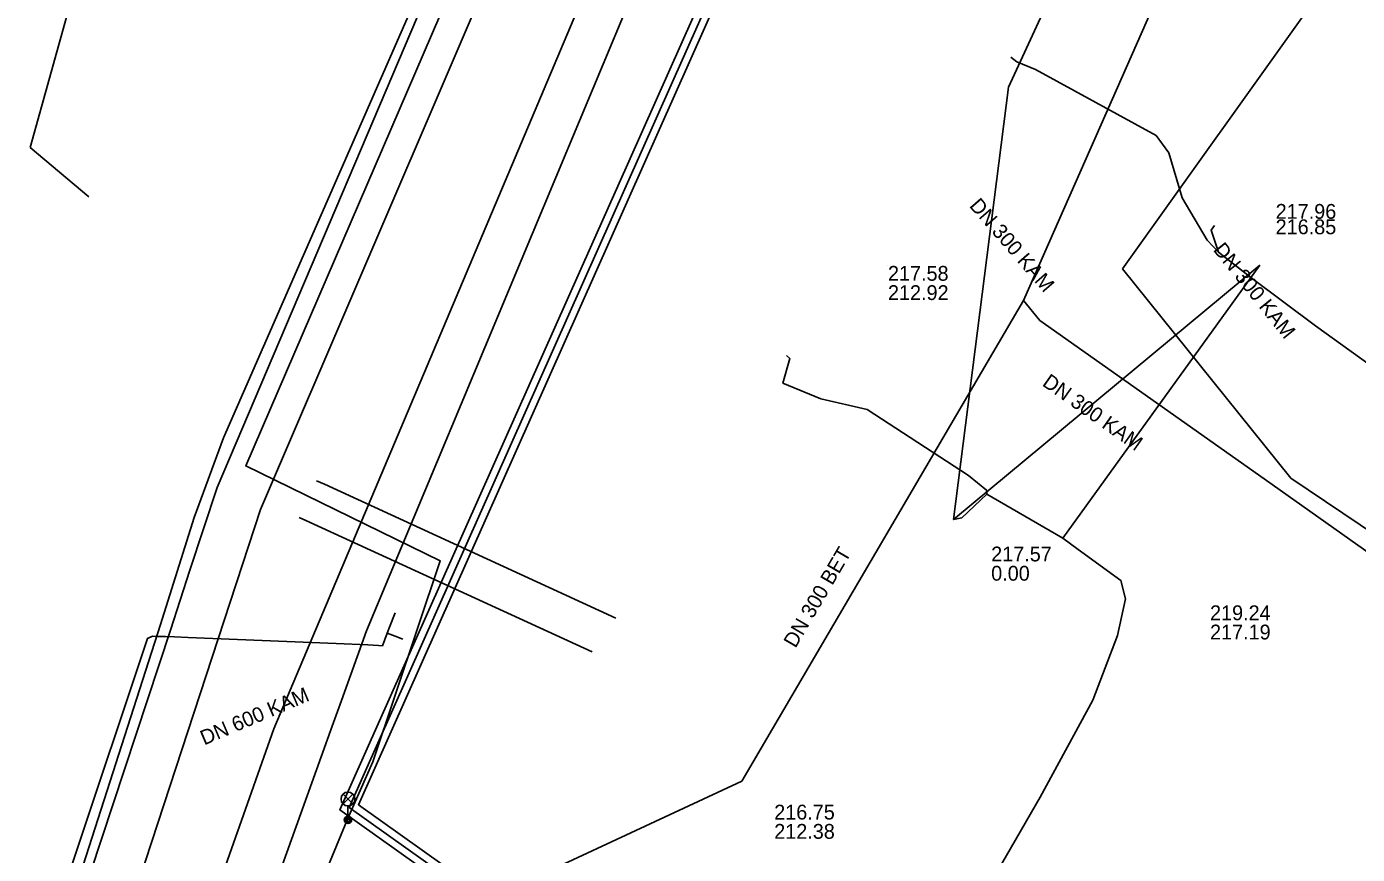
# Model space of a CAD drawing. Extents: x -595540 to -593988, y -1160850 to -1159202.
# Drawn here: x -595279.6 to -595207.8, y -1159518.6 to -1159473.9 of the extents above; entities that cross this region are included whole.
import ezdxf

# ---------------------------------------------------------------- set-up
doc = ezdxf.new("R2010")
doc.units = 0
for name, color, linetype in [('BVK-VODOVOD_trasa sítě', 7, 'Continuous'), ('BVK-VODOVOD_trasa zrušené sítě', 7, 'Continuous'), ('CETIN_kabel nadzemní', 7, 'Continuous'), ('CETIN_kabel podzemní', 7, 'Continuous'), ('DESTOVA-AREAL_popisy', 7, 'Continuous'), ('DESTOVA-AREAL_trasa sítě', 7, 'Continuous'), ('DSP-JEDNOTNA-BVK_trasa sítě', 7, 'Continuous'), ('INNOGY-NTL_trasa sítě', 7, 'Continuous'), ('INNOGY-STL_trasa sítě', 7, 'Continuous'), ('JEDNOTNA-AREAL_popisy', 7, 'Continuous'), ('JEDNOTNA-AREAL_trasa sítě', 7, 'Continuous'), ('JEDNOTNA-NEPR_popisy', 7, 'Continuous'), ('JEDNOTNA_trasa neprovozované sítě', 7, 'Continuous'), ('QUANTCOM_kabel', 7, 'Continuous'), ('SPLASKOVA-AREAL_ popisy', 7, 'Continuous'), ('SPLASKOVA-AREAL_trasa sítě', 7, 'Continuous'), ('TEPLARNY-HORKOVODY_trasa sítě', 7, 'Continuous'), ('TEPLARNY-HORKOVODY_trasa sítě obvodem', 7, 'Continuous'), ('TSB_kabel VO', 7, 'Continuous'), ('TSB_lampy VO', 7, 'Continuous')]:
    doc.layers.add(name, color=color, linetype=linetype)

msp = doc.modelspace()

# ---------------------------------------------------------------- linework, layer by layer
at = {"layer": 'BVK-VODOVOD_trasa sítě'}
for points in [[(-595263.97, -1159498.41), (-595263.55, -1159498.58), (-595247.821, -1159505.815)], [(-595264.915, -1159500.391), (-595264.551, -1159500.559), (-595249.088, -1159507.632)]]:
    msp.add_lwpolyline(points, dxfattribs=at)
at = {"layer": 'BVK-VODOVOD_trasa zrušené sítě'}
for points in [[(-595278.7, -1159546.99), (-595266.275, -1159511.799), (-595233.023, -1159433.062), (-595232.101, -1159430.879), (-595229.94, -1159426.6)], [(-595277.455, -1159551.685), (-595277.406, -1159551.446), (-595276.875, -1159549.966), (-595272.481, -1159537.723), (-595271.657, -1159535.426), (-595263.124, -1159511.648), (-595262.626, -1159510.262), (-595261.28, -1159506.51), (-595234.452, -1159442.248), (-595234.18, -1159441.666), (-595227.09, -1159426.77)]]:
    msp.add_lwpolyline(points, dxfattribs=at)
at = {"layer": 'CETIN_kabel nadzemní'}
for points in [[(-595229.59, -1159500.49), (-595226.62, -1159477.15), (-595218.06, -1159458.58), (-595209.18, -1159439.45), (-595200.84, -1159420.79), (-595192.3, -1159401.49), (-595183.51, -1159381.8), (-595158.09, -1159397.27), (-595134.62, -1159413.9), (-595114.268, -1159429.247), (-595095.08, -1159449.04)], [(-595229.59, -1159500.49), (-595213.04, -1159486.77)]]:
    msp.add_lwpolyline(points, dxfattribs=at)
at = {"layer": 'CETIN_kabel podzemní'}
for points in [[(-595155.78, -1159298.15), (-595166.82, -1159308.94), (-595173.25, -1159315.79), (-595184.04, -1159328.72), (-595193.73, -1159341.33), (-595203.76, -1159355.82), (-595213.23, -1159371.74), (-595221.33, -1159387.18), (-595228.28, -1159402.52), (-595233.27, -1159414.4), (-595235.48, -1159419.98), (-595247.37, -1159446.74), (-595259.4, -1159474.19), (-595269, -1159496.09), (-595270.58, -1159500.39), (-595272.4, -1159506.16), (-595279.79, -1159529.17), (-595281.27, -1159532.63), (-595282.54, -1159534.57)], [(-595278.66, -1159527.07), (-595271.86, -1159506.47), (-595270.81, -1159503.24), (-595269.35, -1159498.76), (-595255.51, -1159466.22)], [(-595223.69, -1159501.5), (-595213.04, -1159486.77)], [(-595227.79, -1159499.13), (-595227.8, -1159498.91), (-595228.77, -1159498.12), (-595234.24, -1159494.55), (-595236.75, -1159493.98), (-595238.8, -1159493.13), (-595238.42, -1159491.81), (-595238.61, -1159491.65)], [(-595227.79, -1159499.13), (-595229.13, -1159500.4), (-595229.59, -1159500.49)], [(-595223.69, -1159501.5), (-595227.79, -1159499.13)], [(-595222.85, -1159502.11), (-595223.69, -1159501.5)], [(-595241.83, -1159551.74), (-595241.09, -1159551.19), (-595240.48, -1159550.31), (-595236.87, -1159545.55), (-595230.4, -1159536.35), (-595229.41, -1159536.15), (-595226.55, -1159535.89), (-595225.12, -1159536.07), (-595224.24, -1159536.38), (-595230.43, -1159530.57), (-595230.57, -1159526.68), (-595230.25, -1159525.07), (-595228.54, -1159521.78), (-595224.9, -1159515.49), (-595222.06, -1159510.25), (-595220.74, -1159506.75), (-595220.3, -1159504.77), (-595220.55, -1159503.78), (-595222.85, -1159502.11)]]:
    msp.add_lwpolyline(points, dxfattribs=at)
at = {"layer": 'DESTOVA-AREAL_popisy'}
msp.add_line((-595212.195, -1159485.097), (-595212.195, -1159485.097), dxfattribs=at)
at = {"layer": 'DESTOVA-AREAL_trasa sítě'}
for p, q in [((-595220.47, -1159486.96), (-595195.84, -1159452.48)), ((-595211.38, -1159498.26), (-595220.47, -1159486.96))]:
    msp.add_line(p, q, dxfattribs=at)
msp.add_lwpolyline([(-595148.06, -1159496.15), (-595169.26, -1159526.6), (-595211.38, -1159498.26)], dxfattribs=at)
at = {"layer": 'DSP-JEDNOTNA-BVK_trasa sítě'}
for p, q in [((-595279.44, -1159480.42), (-595274.148, -1159461.439)), ((-595276.27, -1159483.08), (-595279.44, -1159480.42))]:
    msp.add_line(p, q, dxfattribs=at)
at = {"layer": 'INNOGY-NTL_trasa sítě'}
msp.add_lwpolyline([(-594987.221, -1159204.13), (-594989.2, -1159205.76), (-594996.49, -1159210.35), (-595018.77, -1159224.5), (-595060.68, -1159245.41), (-595122.55, -1159275.55), (-595137.96, -1159286.83), (-595138.69, -1159287.36), (-595138.84, -1159287.49), (-595142.73, -1159290.94), (-595154.76, -1159301.33), (-595186.68, -1159336.57), (-595208.92, -1159370.06), (-595227.04, -1159406.36), (-595234.61, -1159424.4), (-595267.01, -1159499.96), (-595278.75, -1159535.85), (-595286.67, -1159542.35)], dxfattribs=at)
at = {"layer": 'INNOGY-STL_trasa sítě'}
for points in [[(-595259.74, -1159505.54), (-595260.032, -1159506.304), (-595260.16, -1159506.64), (-595260.42, -1159507.31), (-595260.63, -1159507.299), (-595261.2, -1159507.27), (-595262.924, -1159507.197), (-595270.905, -1159506.861), (-595271.64, -1159506.83), (-595272.134, -1159506.818), (-595272.603, -1159506.806), (-595272.83, -1159506.8), (-595273.11, -1159506.92), (-595277.06, -1159518.78), (-595280.72, -1159529.95), (-595281.828, -1159533.267), (-595283.088, -1159537.037), (-595283.78, -1159539.11), (-595284.67, -1159541.81), (-595285.23, -1159543.54), (-595285.48, -1159543.46), (-595285.63, -1159543.41)], [(-595260.16, -1159506.64), (-595259.74, -1159506.8)], [(-595259.74, -1159506.8), (-595259.32, -1159506.96)]]:
    msp.add_lwpolyline(points, dxfattribs=at)
at = {"layer": 'JEDNOTNA-AREAL_popisy'}
msp.add_line((-595233.125, -1159486.809), (-595233.125, -1159486.809), dxfattribs=at)
at = {"layer": 'JEDNOTNA-AREAL_trasa sítě'}
for p, q in [((-595208.41, -1159449.21), (-595225.8, -1159488.67)), ((-595225.8, -1159488.67), (-595241.01, -1159514.63))]:
    msp.add_line(p, q, dxfattribs=at)
at = {"layer": 'JEDNOTNA-NEPR_popisy'}
msp.add_line((-595239.267, -1159515.892), (-595239.267, -1159515.892), dxfattribs=at)
at = {"layer": 'JEDNOTNA_trasa neprovozované sítě'}
msp.add_line((-595241.01, -1159514.63), (-595261.345, -1159524.062), dxfattribs=at)
at = {"layer": 'QUANTCOM_kabel'}
for points in [[(-595155.78, -1159298.15), (-595166.82, -1159308.94), (-595173.25, -1159315.79), (-595184.04, -1159328.72), (-595193.73, -1159341.33), (-595203.76, -1159355.82), (-595213.23, -1159371.74), (-595221.33, -1159387.18), (-595228.28, -1159402.52), (-595233.27, -1159414.4), (-595235.48, -1159419.98), (-595247.37, -1159446.74), (-595259.4, -1159474.19), (-595269, -1159496.09), (-595270.58, -1159500.39), (-595272.4, -1159506.16), (-595279.79, -1159529.17), (-595281.27, -1159532.63), (-595282.54, -1159534.57)], [(-595215.28, -1159486.07), (-595215.89, -1159485.41), (-595217.25, -1159483.13), (-595217.97, -1159480.71), (-595218.65, -1159479.76), (-595225.16, -1159476.21), (-595226.16, -1159475.79), (-595226.49, -1159475.53)], [(-595215.28, -1159486.07), (-595215.679, -1159484.874), (-595215.49, -1159484.63)], [(-595200.42, -1159496.97), (-595210.04, -1159490.05), (-595213.54, -1159487.43), (-595215.28, -1159486.07)]]:
    msp.add_lwpolyline(points, dxfattribs=at)
at = {"layer": 'SPLASKOVA-AREAL_ popisy'}
for p, q in [((-595227.553, -1159501.958), (-595227.553, -1159501.958)), ((-595215.737, -1159505.132), (-595215.737, -1159505.132))]:
    msp.add_line(p, q, dxfattribs=at)
at = {"layer": 'SPLASKOVA-AREAL_trasa sítě'}
for p, q in [((-595224.93, -1159489.76), (-595225.8, -1159488.67)), ((-595212.82, -1159498.3), (-595224.93, -1159489.76)), ((-595189.071, -1159515.138), (-595212.82, -1159498.3))]:
    msp.add_line(p, q, dxfattribs=at)
at = {"layer": 'TEPLARNY-HORKOVODY_trasa sítě'}
msp.add_lwpolyline([(-595221.957, -1159425.685), (-595222.806, -1159427.589), (-595262.215, -1159516.034), (-595211.272, -1159552.297), (-595218.552, -1159562.524), (-595208.776, -1159569.483), (-595210.748, -1159572.253)], dxfattribs=at)
at = {"layer": 'TEPLARNY-HORKOVODY_trasa sítě obvodem'}
for points in [[(-595211.074, -1159572.021), (-595209.334, -1159569.577), (-595219.11, -1159562.618), (-595211.83, -1159552.391), (-595262.714, -1159516.17), (-595223.171, -1159427.426), (-595222.322, -1159425.522)], [(-595221.592, -1159425.848), (-595222.44, -1159427.752), (-595261.716, -1159515.898), (-595210.714, -1159552.203), (-595217.994, -1159562.43), (-595208.218, -1159569.389), (-595210.422, -1159572.485)]]:
    msp.add_lwpolyline(points, dxfattribs=at)
at = {"layer": 'TSB_kabel VO'}
msp.add_lwpolyline([(-595281.47, -1159531.83), (-595272.587, -1159536.13), (-595270.212, -1159530.92), (-595267.569, -1159529.454), (-595262.308, -1159516.671), (-595260.93, -1159513.57), (-595257.3, -1159502.72), (-595267.802, -1159497.603), (-595250.328, -1159457.091), (-595239.412, -1159432.068), (-595228.743, -1159406.655), (-595222.93, -1159392.761), (-595216.82, -1159380.76), (-595210.04, -1159367.71), (-595205.86, -1159361.33)], dxfattribs=at)
at = {"layer": 'TSB_lampy VO'}
for p, q in [((-595262.545, -1159515.85), (-595262.015, -1159515.32)), ((-595262.545, -1159515.32), (-595262.015, -1159515.85)), ((-595262.545, -1159515.85), (-595262.015, -1159515.32)), ((-595262.545, -1159515.32), (-595262.015, -1159515.85)), ((-595262.28, -1159515.96), (-595262.28, -1159516.71)), ((-595262.28, -1159515.96), (-595262.28, -1159516.71))]:
    msp.add_line(p, q, dxfattribs=at)
for centre, radius in [((-595262.28, -1159515.585), 0.375), ((-595262.28, -1159515.585), 0.375), ((-595262.28, -1159516.71), 0.2), ((-595262.28, -1159516.71), 0.2), ((-595262.28, -1159516.71), 0.145), ((-595262.28, -1159516.71), 0.145), ((-595262.28, -1159516.71), 0.0876), ((-595262.28, -1159516.71), 0.0876)]:
    msp.add_circle(centre, radius, dxfattribs=at)

# ---------------------------------------------------------------- texts
at = {"layer": 'DESTOVA-AREAL_popisy'}
for s, p in [('217.96', (-595212.195, -1159484.265)), ('216.85', (-595212.195, -1159485.097))]:
    msp.add_text(s, height=0.8, dxfattribs=at).set_placement(p)
msp.add_text('DN 300 KAM', height=0.8, rotation=308.81406, dxfattribs=at).set_placement((-595215.6, -1159485.95))
at = {"layer": 'JEDNOTNA-AREAL_popisy'}
for s, p in [('217.58', (-595233.125, -1159487.609)), ('212.92', (-595233.125, -1159488.649))]:
    msp.add_text(s, height=0.8, dxfattribs=at).set_placement(p)
msp.add_text('DN 300 BET', height=0.8, rotation=59.6339, dxfattribs=at).set_placement((-595238.119, -1159507.478))
at = {"layer": 'JEDNOTNA-NEPR_popisy'}
msp.add_text('DN 600 KAM', height=0.8, rotation=23, dxfattribs=at).set_placement((-595270.043, -1159512.696))
for s, p in [('216.75', (-595239.267, -1159516.692)), ('212.38', (-595239.267, -1159517.732))]:
    msp.add_text(s, height=0.8, dxfattribs=at).set_placement(p)
at = {"layer": 'SPLASKOVA-AREAL_ popisy'}
for rotation, p in [(310.9607, (-595228.769, -1159483.583)), (324.80842, (-595224.844, -1159493.235))]:
    msp.add_text('DN 300 KAM', height=0.8, rotation=rotation, dxfattribs=at).set_placement(p)
for s, p in [('217.57', (-595227.553, -1159502.758)), ('0.00', (-595227.553, -1159503.798)), ('219.24', (-595215.737, -1159505.932)), ('217.19', (-595215.737, -1159506.972))]:
    msp.add_text(s, height=0.8, dxfattribs=at).set_placement(p)

doc.saveas('drawing.dxf')
